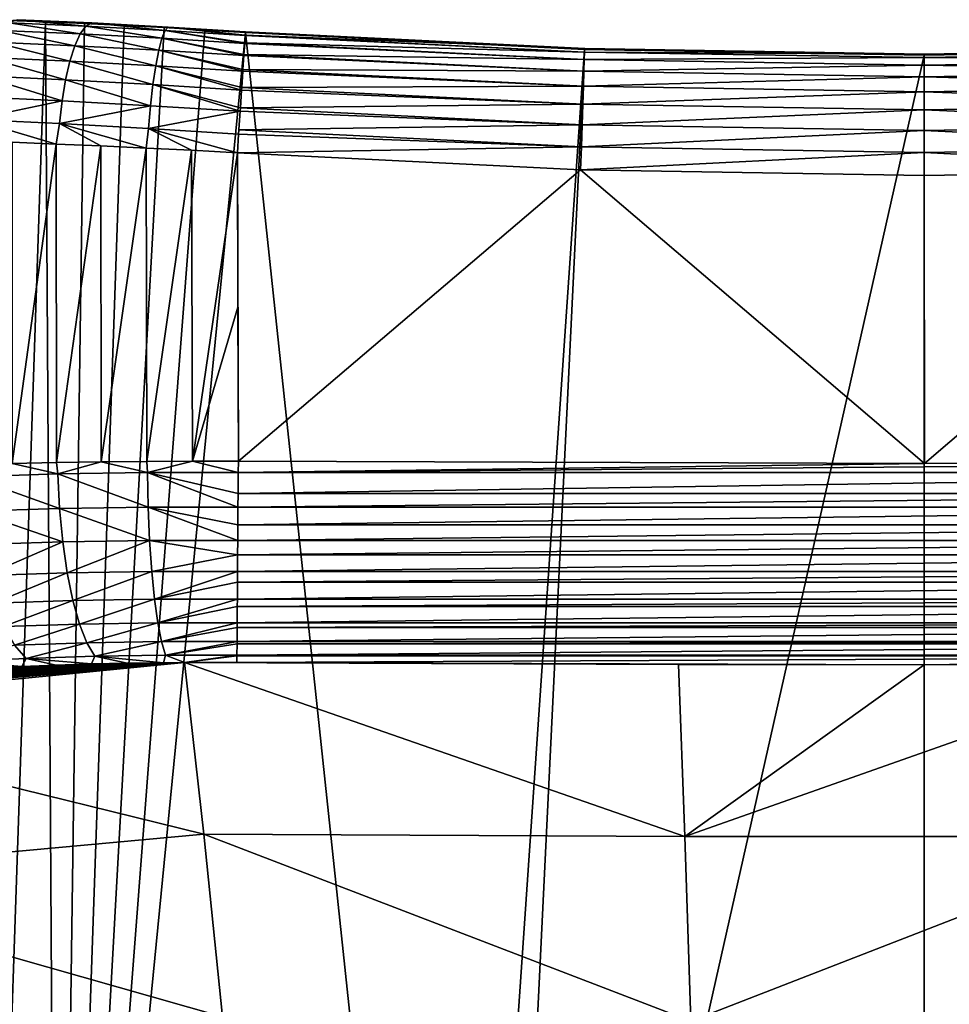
# Model space of a CAD drawing. Header units: metres. Extents: x -24 to 24, y -69 to 184.
# Tile 883 of 896: x -7.25 to 0.2, y 176.43 to 184.32. Entities that reach past the tile are written whole.
import ezdxf

# ---------------------------------------------------------------- set-up
doc = ezdxf.new("R2010")
doc.units = ezdxf.units.M
for name, color, linetype in [('4037', 7, 'CONTINUOUS'), ('4039', 7, 'CONTINUOUS'), ('4040', 7, 'CONTINUOUS'), ('4124', 7, 'CONTINUOUS'), ('4125', 7, 'CONTINUOUS'), ('4131', 7, 'CONTINUOUS'), ('4132', 7, 'CONTINUOUS'), ('4133', 7, 'CONTINUOUS'), ('4153', 7, 'CONTINUOUS'), ('4154', 7, 'CONTINUOUS')]:
    doc.layers.add(name, color=color, linetype=linetype)

msp = doc.modelspace()

# ---------------------------------------------------------------- linework, layer by layer
at = {"layer": '4037'}
for points in [[(-5.924362, 179.169566, 116.479569), (-9.804321, 178.788183, 113.358332), (-5.77165, 177.795035, 106.612077)], [(-9.655436, 178.841811, 113.768437), (-9.804321, 178.788183, 113.358332), (-5.924362, 179.169566, 116.479569)], [(-9.534633, 178.875812, 114.031103), (-9.655436, 178.841811, 113.768437), (-5.924362, 179.169566, 116.479569)], [(-9.396446, 178.908526, 114.285921), (-9.534633, 178.875812, 114.031103), (-5.924362, 179.169566, 116.479569)], [(-9.241461, 178.939817, 114.531695), (-9.396446, 178.908526, 114.285921), (-5.924362, 179.169566, 116.479569)], [(-9.070515, 178.969518, 114.767017), (-9.241461, 178.939817, 114.531695), (-5.924362, 179.169566, 116.479569)], [(-8.884497, 178.997491, 114.990666), (-9.070515, 178.969518, 114.767017), (-5.924362, 179.169566, 116.479569)], [(-8.684295, 179.023621, 115.2016), (-8.884497, 178.997491, 114.990666), (-5.924362, 179.169566, 116.479569)], [(-8.470447, 179.047851, 115.399238), (-8.684295, 179.023621, 115.2016), (-5.924362, 179.169566, 116.479569)], [(-8.243506, 179.070125, 115.583012), (-8.470447, 179.047851, 115.399238), (-5.924362, 179.169566, 116.479569)], [(-8.004435, 179.090354, 115.752062), (-8.243506, 179.070125, 115.583012), (-5.924362, 179.169566, 116.479569)], [(-7.754557, 179.108429, 115.905387), (-8.004435, 179.090354, 115.752062), (-5.924362, 179.169566, 116.479569)], [(-7.495215, 179.124266, 116.042157), (-7.754557, 179.108429, 115.905387), (-5.924362, 179.169566, 116.479569)], [(-7.227655, 179.137803, 116.161729), (-7.495215, 179.124266, 116.042157), (-5.924362, 179.169566, 116.479569)], [(-6.952566, 179.149013, 116.263783), (-7.227655, 179.137803, 116.161729), (-5.924362, 179.169566, 116.479569)], [(-6.670752, 179.157869, 116.347979), (-6.952566, 179.149013, 116.263783), (-5.924362, 179.169566, 116.479569)], [(-6.383545, 179.164328, 116.413862), (-6.670752, 179.157869, 116.347979), (-5.924362, 179.169566, 116.479569)], [(-6.092499, 179.168358, 116.461041), (-6.383545, 179.164328, 116.413862), (-5.924362, 179.169566, 116.479569)], [(-5.924362, 179.169566, 116.479569), (-1.969619, 179.152445, 116.498552), (-5.505687, 179.169078, 116.498432)], [(-1.918205, 177.775874, 106.679636), (-5.924362, 179.169566, 116.479569), (-5.77165, 177.795035, 106.612077)], [(-1.918205, 177.775874, 106.679636), (-1.969619, 179.152445, 116.498552), (-5.924362, 179.169566, 116.479569)], [(-1.969619, 179.152445, 116.498552), (-1.918205, 177.775874, 106.679636), (-0.000193, 179.150004, 116.498569)], [(1.989284, 179.152494, 116.49855), (-1.918205, 177.775874, 106.679636), (1.937453, 177.775938, 106.679574)], [(-0.000193, 179.150004, 116.498569), (-1.918205, 177.775874, 106.679636), (1.989284, 179.152494, 116.49855)], [(-9.804321, 178.788183, 113.358332), (-9.547745, 177.44726, 103.757696), (-5.77165, 177.795035, 106.612077)], [(-5.77165, 177.795035, 106.612077), (-9.547745, 177.44726, 103.757696), (-5.62208, 176.329709, 96.765387)], [(-1.869225, 176.296058, 96.87494), (-5.77165, 177.795035, 106.612077), (-5.62208, 176.329709, 96.765387)], [(-1.869225, 176.296058, 96.87494), (-1.918205, 177.775874, 106.679636), (-5.77165, 177.795035, 106.612077)], [(-1.918205, 177.775874, 106.679636), (-1.869225, 176.296058, 96.87494), (1.937453, 177.775938, 106.679574)], [(1.937453, 177.775938, 106.679574), (-1.869225, 176.296058, 96.87494), (1.88798, 176.296164, 96.87481)], [(-9.547745, 177.44726, 103.757696), (-9.300258, 176.045538, 94.167916), (-5.62208, 176.329709, 96.765387)]]:
    msp.add_3dface(points, dxfattribs=at)
at = {"layer": '4039'}
for points in [[(3.472393, 168.621839, -0.918657), (0, 168.54965, -0.909153), (2.719846, 184.081578, 116.725326)], [(2.719846, 184.081578, 116.725326), (0, 168.54965, -0.909153), (0, 184.036618, 116.72605)]]:
    msp.add_3dface(points, dxfattribs=at)
at = {"layer": '4040'}
for points in [[(-7.341619, 184.3144, 116.340444), (-7.037367, 184.302887, 116.455773), (-7.561735, 168.892282, -0.954261)], [(-7.561735, 168.892282, -0.954261), (-7.037367, 184.302887, 116.455773), (-6.943197, 168.838462, -0.947176)], [(-7.037367, 184.302887, 116.455773), (-6.726108, 184.289284, 116.550975), (-6.943197, 168.838462, -0.947176)], [(-6.726108, 184.289284, 116.550975), (-6.408865, 184.273694, 116.625623), (-6.943197, 168.838462, -0.947176)], [(-6.408865, 184.273694, 116.625623), (-6.087037, 184.256244, 116.679364), (-6.943197, 168.838462, -0.947176)], [(-6.087037, 184.256244, 116.679364), (-5.762365, 184.237076, 116.711944), (-6.943197, 168.838462, -0.947176)], [(-5.762365, 184.237076, 116.711944), (-5.436699, 184.216318, 116.723155), (-6.943197, 168.838462, -0.947176)], [(-6.943197, 168.838462, -0.947176), (-5.436699, 184.216318, 116.723155), (-3.782438, 168.635308, -0.92043)], [(-5.436699, 184.216318, 116.723155), (-2.719907, 184.08158, 116.725326), (-3.782438, 168.635308, -0.92043)], [(-3.782438, 168.635308, -0.92043), (-2.719907, 184.08158, 116.725326), (-3.472393, 168.621839, -0.918657)], [(-2.719907, 184.08158, 116.725326), (0, 184.036618, 116.72605), (-3.472393, 168.621839, -0.918657)], [(0, 184.036618, 116.72605), (0, 168.54965, -0.909153), (-3.472393, 168.621839, -0.918657)]]:
    msp.add_3dface(points, dxfattribs=at)
at = {"layer": '4124'}
for points in [[(-6.952737, 183.323923, 117.664157), (-7.304907, 183.337456, 117.565656), (-7.306293, 180.764986, 117.612219)], [(-6.951773, 180.772548, 117.710207), (-6.952737, 183.323923, 117.664157), (-7.306293, 180.764986, 117.612219)], [(-6.594862, 183.308731, 117.741343), (-6.952737, 183.323923, 117.664157), (-6.951773, 180.772548, 117.710207)], [(-6.591634, 180.778056, 117.786786), (-6.594862, 183.308731, 117.741343), (-6.951773, 180.772548, 117.710207)], [(-6.232711, 183.291975, 117.796856), (-6.594862, 183.308731, 117.741343), (-6.591634, 180.778056, 117.786786)], [(-6.227563, 180.781482, 117.841582), (-6.232711, 183.291975, 117.796856), (-6.591634, 180.778056, 117.786786)], [(-5.867835, 183.273755, 117.830436), (-6.232711, 183.291975, 117.796856), (-6.227563, 180.781482, 117.841582)], [(-5.861098, 180.782813, 117.874385), (-5.867835, 183.273755, 117.830436), (-6.227563, 180.781482, 117.841582)], [(-5.501765, 183.254181, 117.841947), (-5.867835, 183.273755, 117.830436), (-5.861098, 180.782813, 117.874385)], [(-5.499318, 182.016485, 117.863551), (-5.501765, 183.254181, 117.841947), (-5.861098, 180.782813, 117.874385)], [(-5.493781, 180.78203, 117.885098), (-5.499318, 182.016485, 117.863551), (-5.861098, 180.782813, 117.874385)]]:
    msp.add_3dface(points, dxfattribs=at)
at = {"layer": '4125'}
for points in [[(-5.501765, 183.254181, 117.841947), (-5.499318, 182.016485, 117.863551), (-5.493781, 180.78203, 117.885098)], [(-5.501765, 183.254181, 117.841947), (-5.493781, 180.78203, 117.885098), (-2.752404, 183.117858, 117.844326)], [(-2.752404, 183.117858, 117.844326), (-5.493781, 180.78203, 117.885098), (0.002411, 180.763694, 117.885418)], [(0, 183.072366, 117.84512), (-2.752404, 183.117858, 117.844326), (0.002411, 180.763694, 117.885418)], [(2.752345, 183.117856, 117.844326), (0, 183.072366, 117.84512), (0.002411, 180.763694, 117.885418)], [(5.493784, 180.78203, 117.885098), (2.752345, 183.117856, 117.844326), (0.002411, 180.763694, 117.885418)]]:
    msp.add_3dface(points, dxfattribs=at)
at = {"layer": '4131'}
for points in [[(2.720745, 184.060867, 117.093103), (2.719729, 184.088469, 116.910187), (0, 184.043523, 116.910918)], [(2.719729, 184.088469, 116.910187), (2.719846, 184.081578, 116.725326), (0, 184.043523, 116.910918)], [(2.719846, 184.081578, 116.725326), (0, 184.036618, 116.72605), (0, 184.043523, 116.910918)], [(0, 184.015913, 117.093842), (2.720745, 184.060867, 117.093103), (0, 184.043523, 116.910918)], [(2.722865, 183.999736, 117.267687), (2.720745, 184.060867, 117.093103), (0, 184.015913, 117.093842)], [(0, 183.954752, 117.268436), (2.722865, 183.999736, 117.267687), (0, 184.015913, 117.093842)], [(2.726015, 183.907209, 117.427844), (2.722865, 183.999736, 117.267687), (0, 183.954752, 117.268436)], [(0, 183.862176, 117.428603), (2.726015, 183.907209, 117.427844), (0, 183.954752, 117.268436)], [(2.730085, 183.786519, 117.567981), (2.726015, 183.907209, 117.427844), (0, 183.862176, 117.428603)], [(0, 183.741418, 117.56875), (2.730085, 183.786519, 117.567981), (0, 183.862176, 117.428603)], [(2.734932, 183.641877, 117.683205), (2.730085, 183.786519, 117.567981), (0, 183.741418, 117.56875)], [(0, 183.596694, 117.683983), (2.734932, 183.641877, 117.683205), (0, 183.741418, 117.56875)], [(2.740387, 183.478336, 117.769493), (2.734932, 183.641877, 117.683205), (0, 183.596694, 117.683983)], [(0, 183.433058, 117.770279), (2.740387, 183.478336, 117.769493), (0, 183.596694, 117.683983)], [(2.74626, 183.301605, 117.823833), (2.740387, 183.478336, 117.769493), (0, 183.433058, 117.770279)], [(0, 183.256223, 117.824624), (2.74626, 183.301605, 117.823833), (0, 183.433058, 117.770279)], [(2.752345, 183.117856, 117.844326), (2.74626, 183.301605, 117.823833), (0, 183.256223, 117.824624)], [(0, 183.072366, 117.84512), (2.752345, 183.117856, 117.844326), (0, 183.256223, 117.824624)]]:
    msp.add_3dface(points, dxfattribs=at)
at = {"layer": '4132'}
for points in [[(-5.438593, 184.195599, 117.090893), (-2.71979, 184.088471, 116.910187), (-5.436527, 184.223003, 116.910953)], [(-2.719907, 184.08158, 116.725326), (-5.436699, 184.216318, 116.723155), (-5.436512, 184.223174, 116.908)], [(-5.436527, 184.223003, 116.910953), (-2.71979, 184.088471, 116.910187), (-5.436512, 184.223174, 116.908)], [(-2.71979, 184.088471, 116.910187), (-2.719907, 184.08158, 116.725326), (-5.436512, 184.223174, 116.908)], [(-5.449202, 184.042178, 117.425577), (-2.722927, 183.999738, 117.267687), (-5.44322, 184.129532, 117.27624)], [(-5.44322, 184.129532, 117.27624), (-2.722927, 183.999738, 117.267687), (-5.442873, 184.134557, 117.26545)], [(-5.442873, 184.134557, 117.26545), (-2.720807, 184.060869, 117.093103), (-5.438723, 184.193784, 117.0981)], [(-2.722927, 183.999738, 117.267687), (-2.720807, 184.060869, 117.093103), (-5.442873, 184.134557, 117.26545)], [(-5.438723, 184.193784, 117.0981), (-2.720807, 184.060869, 117.093103), (-5.438593, 184.195599, 117.090893)], [(-2.720807, 184.060869, 117.093103), (-2.71979, 184.088471, 116.910187), (-5.438593, 184.195599, 117.090893)], [(-2.722927, 183.999738, 117.267687), (0, 184.015913, 117.093842), (-2.720807, 184.060869, 117.093103)], [(-2.720807, 184.060869, 117.093103), (0, 184.043523, 116.910918), (-2.71979, 184.088471, 116.910187)], [(0, 184.015913, 117.093842), (0, 184.043523, 116.910918), (-2.720807, 184.060869, 117.093103)], [(0, 184.036618, 116.72605), (-2.719907, 184.08158, 116.725326), (-2.71979, 184.088471, 116.910187)], [(0, 184.043523, 116.910918), (0, 184.036618, 116.72605), (-2.71979, 184.088471, 116.910187)], [(-5.457362, 183.921688, 117.565685), (-2.726077, 183.907212, 117.427844), (-5.449854, 184.0326, 117.438852)], [(-5.449854, 184.0326, 117.438852), (-2.726077, 183.907212, 117.427844), (-5.449202, 184.042178, 117.425577)], [(-2.726077, 183.907212, 117.427844), (-2.722927, 183.999738, 117.267687), (-5.449202, 184.042178, 117.425577)], [(-2.726077, 183.907212, 117.427844), (0, 183.954752, 117.268436), (-2.722927, 183.999738, 117.267687)], [(0, 183.954752, 117.268436), (0, 184.015913, 117.093842), (-2.722927, 183.999738, 117.267687)], [(-5.467065, 183.777292, 117.680881), (-2.730146, 183.786521, 117.567981), (-5.458384, 183.906537, 117.579983)], [(-5.458384, 183.906537, 117.579983), (-2.730146, 183.786521, 117.567981), (-5.457362, 183.921688, 117.565685)], [(-2.730146, 183.786521, 117.567981), (-2.726077, 183.907212, 117.427844), (-5.457362, 183.921688, 117.565685)], [(-2.730146, 183.786521, 117.567981), (0, 183.862176, 117.428603), (-2.726077, 183.907212, 117.427844)], [(0, 183.862176, 117.428603), (0, 183.954752, 117.268436), (-2.726077, 183.907212, 117.427844)], [(0, 183.741418, 117.56875), (0, 183.862176, 117.428603), (-2.730146, 183.786521, 117.567981)], [(-5.477964, 183.61403, 117.767146), (-2.734993, 183.641879, 117.683205), (-5.468493, 183.755957, 117.694464)], [(-5.468493, 183.755957, 117.694464), (-2.734993, 183.641879, 117.683205), (-5.467065, 183.777292, 117.680881)], [(-2.734993, 183.641879, 117.683205), (-2.730146, 183.786521, 117.567981), (-5.467065, 183.777292, 117.680881)], [(-2.734993, 183.641879, 117.683205), (0, 183.741418, 117.56875), (-2.730146, 183.786521, 117.567981)], [(0, 183.596694, 117.683983), (0, 183.741418, 117.56875), (-2.734993, 183.641879, 117.683205)], [(-5.489671, 183.437603, 117.821466), (-2.740449, 183.478338, 117.769493), (-5.479804, 183.586374, 117.778106)], [(-5.479804, 183.586374, 117.778106), (-2.740449, 183.478338, 117.769493), (-5.477964, 183.61403, 117.767146)], [(-2.740449, 183.478338, 117.769493), (-2.734993, 183.641879, 117.683205), (-5.477964, 183.61403, 117.767146)], [(-2.740449, 183.478338, 117.769493), (0, 183.596694, 117.683983), (-2.734993, 183.641879, 117.683205)], [(0, 183.433058, 117.770279), (0, 183.596694, 117.683983), (-2.740449, 183.478338, 117.769493)], [(-5.491893, 183.403995, 117.827846), (-2.746322, 183.301607, 117.823833), (-5.489671, 183.437603, 117.821466)], [(-2.746322, 183.301607, 117.823833), (-2.740449, 183.478338, 117.769493), (-5.489671, 183.437603, 117.821466)], [(-2.746322, 183.301607, 117.823833), (0, 183.433058, 117.770279), (-2.740449, 183.478338, 117.769493)], [(0, 183.256223, 117.824624), (0, 183.433058, 117.770279), (-2.746322, 183.301607, 117.823833)], [(-5.501765, 183.254181, 117.841947), (-2.746322, 183.301607, 117.823833), (-5.491893, 183.403995, 117.827846)], [(-5.501765, 183.254181, 117.841947), (-2.752404, 183.117858, 117.844326), (-2.746322, 183.301607, 117.823833)], [(-2.752404, 183.117858, 117.844326), (0, 183.256223, 117.824624), (-2.746322, 183.301607, 117.823833)], [(-2.752404, 183.117858, 117.844326), (0, 183.072366, 117.84512), (0, 183.256223, 117.824624)]]:
    msp.add_3dface(points, dxfattribs=at)
at = {"layer": '4133'}
for points in [[(-7.395176, 184.234513, 116.916395), (-6.760048, 184.205995, 117.114826), (-7.329903, 184.294905, 116.74914)], [(-7.037367, 184.302887, 116.455773), (-7.341619, 184.3144, 116.340444), (-7.262915, 184.32002, 116.573744)], [(-7.329903, 184.294905, 116.74914), (-6.714601, 184.267606, 116.94156), (-7.262915, 184.32002, 116.573744)], [(-7.329903, 184.294905, 116.74914), (-6.760048, 184.205995, 117.114826), (-6.714601, 184.267606, 116.94156)], [(-7.262915, 184.32002, 116.573744), (-6.714601, 184.267606, 116.94156), (-6.668748, 184.294014, 116.759674)], [(-7.037367, 184.302887, 116.455773), (-7.262915, 184.32002, 116.573744), (-6.668748, 184.294014, 116.759674)], [(-6.726108, 184.289284, 116.550975), (-7.037367, 184.302887, 116.455773), (-6.668748, 184.294014, 116.759674)], [(-6.408865, 184.273694, 116.625623), (-6.726108, 184.289284, 116.550975), (-6.668748, 184.294014, 116.759674)], [(-6.714601, 184.267606, 116.94156), (-6.080816, 184.233609, 117.058333), (-6.668748, 184.294014, 116.759674)], [(-6.668748, 184.294014, 116.759674), (-6.080816, 184.233609, 117.058333), (-6.056664, 184.261398, 116.87252)], [(-6.408865, 184.273694, 116.625623), (-6.668748, 184.294014, 116.759674), (-6.056664, 184.261398, 116.87252)], [(-7.456344, 184.141055, 117.069386), (-6.803429, 184.111438, 117.273128), (-7.395176, 184.234513, 116.916395)], [(-7.395176, 184.234513, 116.916395), (-6.803429, 184.111438, 117.273128), (-6.760048, 184.205995, 117.114826)], [(-6.760048, 184.205995, 117.114826), (-6.105909, 184.170699, 117.235236), (-6.714601, 184.267606, 116.94156)], [(-6.714601, 184.267606, 116.94156), (-6.105909, 184.170699, 117.235236), (-6.080816, 184.233609, 117.058333)], [(-6.087037, 184.256244, 116.679364), (-6.408865, 184.273694, 116.625623), (-6.056664, 184.261398, 116.87252)], [(-6.105909, 184.170699, 117.235236), (-5.44322, 184.129532, 117.27624), (-6.080816, 184.233609, 117.058333)], [(-5.762365, 184.237076, 116.711944), (-6.087037, 184.256244, 116.679364), (-6.056664, 184.261398, 116.87252)], [(-6.080816, 184.233609, 117.058333), (-5.438723, 184.193784, 117.0981), (-6.056664, 184.261398, 116.87252)], [(-5.442873, 184.134557, 117.26545), (-5.438723, 184.193784, 117.0981), (-6.080816, 184.233609, 117.058333)], [(-5.44322, 184.129532, 117.27624), (-5.442873, 184.134557, 117.26545), (-6.080816, 184.233609, 117.058333)], [(-5.438593, 184.195599, 117.090893), (-5.436527, 184.223003, 116.910953), (-6.056664, 184.261398, 116.87252)], [(-5.438723, 184.193784, 117.0981), (-5.438593, 184.195599, 117.090893), (-6.056664, 184.261398, 116.87252)], [(-5.436527, 184.223003, 116.910953), (-5.762365, 184.237076, 116.711944), (-6.056664, 184.261398, 116.87252)], [(-5.436699, 184.216318, 116.723155), (-5.762365, 184.237076, 116.711944), (-5.436512, 184.223174, 116.908)], [(-5.762365, 184.237076, 116.711944), (-5.436527, 184.223003, 116.910953), (-5.436512, 184.223174, 116.908)], [(-7.511169, 184.017952, 117.202511), (-6.843154, 183.987396, 117.410671), (-7.456344, 184.141055, 117.069386)], [(-7.456344, 184.141055, 117.069386), (-6.843154, 183.987396, 117.410671), (-6.803429, 184.111438, 117.273128)], [(-6.803429, 184.111438, 117.273128), (-6.131024, 184.074972, 117.396753), (-6.760048, 184.205995, 117.114826)], [(-6.760048, 184.205995, 117.114826), (-6.131024, 184.074972, 117.396753), (-6.105909, 184.170699, 117.235236)], [(-6.131024, 184.074972, 117.396753), (-5.449854, 184.0326, 117.438852), (-6.105909, 184.170699, 117.235236)], [(-5.449202, 184.042178, 117.425577), (-5.44322, 184.129532, 117.27624), (-6.105909, 184.170699, 117.235236)], [(-5.449854, 184.0326, 117.438852), (-5.449202, 184.042178, 117.425577), (-6.105909, 184.170699, 117.235236)], [(-6.843154, 183.987396, 117.410671), (-6.155244, 183.949933, 117.53697), (-6.803429, 184.111438, 117.273128)], [(-6.803429, 184.111438, 117.273128), (-6.155244, 183.949933, 117.53697), (-6.131024, 184.074972, 117.396753)], [(-6.155244, 183.949933, 117.53697), (-5.458384, 183.906537, 117.579983), (-6.131024, 184.074972, 117.396753)], [(-5.457362, 183.921688, 117.565685), (-5.449854, 184.0326, 117.438852), (-6.131024, 184.074972, 117.396753)], [(-5.458384, 183.906537, 117.579983), (-5.457362, 183.921688, 117.565685), (-6.131024, 184.074972, 117.396753)], [(-7.55764, 183.869712, 117.310897), (-6.877766, 183.838409, 117.522418), (-7.511169, 184.017952, 117.202511)], [(-7.511169, 184.017952, 117.202511), (-6.877766, 183.838409, 117.522418), (-6.843154, 183.987396, 117.410671)], [(-6.877766, 183.838409, 117.522418), (-6.177677, 183.800159, 117.650755), (-6.843154, 183.987396, 117.410671)], [(-6.843154, 183.987396, 117.410671), (-6.177677, 183.800159, 117.650755), (-6.155244, 183.949933, 117.53697)], [(-6.177677, 183.800159, 117.650755), (-5.468493, 183.755957, 117.694464), (-6.155244, 183.949933, 117.53697)], [(-5.467065, 183.777292, 117.680881), (-5.458384, 183.906537, 117.579983), (-6.155244, 183.949933, 117.53697)], [(-5.468493, 183.755957, 117.694464), (-5.467065, 183.777292, 117.680881), (-6.155244, 183.949933, 117.53697)], [(-7.594051, 183.701761, 117.390578), (-6.905992, 183.669934, 117.604282), (-7.55764, 183.869712, 117.310897)], [(-7.55764, 183.869712, 117.310897), (-6.905992, 183.669934, 117.604282), (-6.877766, 183.838409, 117.522418)], [(-6.905992, 183.669934, 117.604282), (-6.197496, 183.631134, 117.733942), (-6.877766, 183.838409, 117.522418)], [(-6.877766, 183.838409, 117.522418), (-6.197496, 183.631134, 117.733942), (-6.177677, 183.800159, 117.650755)], [(-6.197496, 183.631134, 117.733942), (-5.479804, 183.586374, 117.778106), (-6.177677, 183.800159, 117.650755)], [(-5.477964, 183.61403, 117.767146), (-5.468493, 183.755957, 117.694464), (-6.177677, 183.800159, 117.650755)], [(-5.479804, 183.586374, 117.778106), (-5.477964, 183.61403, 117.767146), (-6.177677, 183.800159, 117.650755)], [(-7.594051, 183.701761, 117.390578), (-7.619072, 183.520248, 117.438637), (-6.905992, 183.669934, 117.604282)], [(-7.619072, 183.520248, 117.438637), (-6.926802, 183.488136, 117.653264), (-6.905992, 183.669934, 117.604282)], [(-6.905992, 183.669934, 117.604282), (-6.926802, 183.488136, 117.653264), (-6.197496, 183.631134, 117.733942)], [(-6.926802, 183.488136, 117.653264), (-6.213978, 183.449045, 117.783485), (-6.197496, 183.631134, 117.733942)], [(-6.213978, 183.449045, 117.783485), (-5.479804, 183.586374, 117.778106), (-6.197496, 183.631134, 117.733942)], [(-5.491893, 183.403995, 117.827846), (-5.479804, 183.586374, 117.778106), (-6.213978, 183.449045, 117.783485)], [(-5.491893, 183.403995, 117.827846), (-5.489671, 183.437603, 117.821466), (-5.479804, 183.586374, 117.778106)], [(-7.619072, 183.520248, 117.438637), (-6.952737, 183.323923, 117.664157), (-6.926802, 183.488136, 117.653264)], [(-7.304907, 183.337456, 117.565656), (-6.952737, 183.323923, 117.664157), (-7.619072, 183.520248, 117.438637)], [(-6.952737, 183.323923, 117.664157), (-6.594862, 183.308731, 117.741343), (-6.926802, 183.488136, 117.653264)], [(-6.926802, 183.488136, 117.653264), (-6.232711, 183.291975, 117.796856), (-6.213978, 183.449045, 117.783485)], [(-6.594862, 183.308731, 117.741343), (-6.232711, 183.291975, 117.796856), (-6.926802, 183.488136, 117.653264)], [(-6.232711, 183.291975, 117.796856), (-5.867835, 183.273755, 117.830436), (-6.213978, 183.449045, 117.783485)], [(-5.501765, 183.254181, 117.841947), (-5.491893, 183.403995, 117.827846), (-6.213978, 183.449045, 117.783485)], [(-5.867835, 183.273755, 117.830436), (-5.501765, 183.254181, 117.841947), (-6.213978, 183.449045, 117.783485)]]:
    msp.add_3dface(points, dxfattribs=at)
at = {"layer": '4153'}
for points in [[(-6.940523, 180.680466, 117.711859), (-7.306293, 180.764986, 117.612219), (-7.637927, 180.658042, 117.497829)], [(-6.951773, 180.772548, 117.710207), (-7.306293, 180.764986, 117.612219), (-6.940523, 180.680466, 117.711859)], [(-6.591634, 180.778056, 117.786786), (-6.951773, 180.772548, 117.710207), (-6.940523, 180.680466, 117.711859)], [(-6.222544, 180.692027, 117.841231), (-6.591634, 180.778056, 117.786786), (-6.940523, 180.680466, 117.711859)], [(-6.227563, 180.781482, 117.841582), (-6.591634, 180.778056, 117.786786), (-6.222544, 180.692027, 117.841231)], [(-5.861098, 180.782813, 117.874385), (-6.227563, 180.781482, 117.841582), (-6.222544, 180.692027, 117.841231)], [(-5.494848, 180.692632, 117.884159), (-5.861098, 180.782813, 117.874385), (-6.222544, 180.692027, 117.841231)], [(-5.493781, 180.78203, 117.885098), (-5.861098, 180.782813, 117.874385), (-5.494848, 180.692632, 117.884159)], [(-6.940523, 180.680466, 117.711859), (-7.637927, 180.658042, 117.497829), (-6.926152, 180.403263, 117.678677)], [(-6.926152, 180.403263, 117.678677), (-7.637927, 180.658042, 117.497829), (-7.61543, 180.381132, 117.467184)], [(-6.222544, 180.692027, 117.841231), (-6.940523, 180.680466, 117.711859), (-6.216532, 180.414662, 117.806544)], [(-6.216532, 180.414662, 117.806544), (-6.940523, 180.680466, 117.711859), (-6.926152, 180.403263, 117.678677)], [(-5.494848, 180.692632, 117.884159), (-6.222544, 180.692027, 117.841231), (-5.495997, 180.524348, 117.868749)], [(-5.496746, 180.415229, 117.849021), (-6.222544, 180.692027, 117.841231), (-6.216532, 180.414662, 117.806544)], [(-5.495997, 180.524348, 117.868749), (-6.222544, 180.692027, 117.841231), (-5.496746, 180.415229, 117.849021)], [(-6.926152, 180.403263, 117.678677), (-7.61543, 180.381132, 117.467184), (-6.900326, 180.136513, 117.599139)], [(-6.900326, 180.136513, 117.599139), (-7.61543, 180.381132, 117.467184), (-7.576234, 180.114837, 117.39185)], [(-6.216532, 180.414662, 117.806544), (-6.926152, 180.403263, 117.678677), (-6.20446, 180.147663, 117.724468)], [(-6.20446, 180.147663, 117.724468), (-6.926152, 180.403263, 117.678677), (-6.900326, 180.136513, 117.599139)], [(-5.496746, 180.415229, 117.849021), (-6.216532, 180.414662, 117.806544), (-5.497729, 180.272594, 117.811124)], [(-5.498591, 180.148185, 117.7661), (-6.216532, 180.414662, 117.806544), (-6.20446, 180.147663, 117.724468)], [(-5.497729, 180.272594, 117.811124), (-6.216532, 180.414662, 117.806544), (-5.498591, 180.148185, 117.7661)], [(-6.900326, 180.136513, 117.599139), (-7.576234, 180.114837, 117.39185), (-7.521915, 179.867282, 117.273991)], [(-6.864265, 179.88836, 117.475573), (-6.900326, 180.136513, 117.599139), (-7.521915, 179.867282, 117.273991)], [(-6.20446, 180.147663, 117.724468), (-6.900326, 180.136513, 117.599139), (-6.864265, 179.88836, 117.475573)], [(-6.187176, 179.89919, 117.597453), (-6.20446, 180.147663, 117.724468), (-6.864265, 179.88836, 117.475573)], [(-5.498591, 180.148185, 117.7661), (-6.20446, 180.147663, 117.724468), (-5.49939, 180.033383, 117.713716)], [(-5.49939, 180.033383, 117.713716), (-6.20446, 180.147663, 117.724468), (-6.187176, 179.89919, 117.597453)], [(-5.500325, 179.899669, 117.637934), (-5.49939, 180.033383, 117.713716), (-6.187176, 179.89919, 117.597453)], [(-6.864265, 179.88836, 117.475573), (-7.521915, 179.867282, 117.273991), (-7.454132, 179.646037, 117.117209)], [(-6.819071, 179.666391, 117.311755), (-6.864265, 179.88836, 117.475573), (-7.454132, 179.646037, 117.117209)], [(-6.187176, 179.89919, 117.597453), (-6.864265, 179.88836, 117.475573), (-6.819071, 179.666391, 117.311755)], [(-6.165208, 179.676838, 117.429382), (-6.187176, 179.89919, 117.597453), (-6.819071, 179.666391, 117.311755)], [(-5.500325, 179.899669, 117.637934), (-6.187176, 179.89919, 117.597453), (-6.165208, 179.676838, 117.429382)], [(-5.500935, 179.812972, 117.57907), (-5.500325, 179.899669, 117.637934), (-6.165208, 179.676838, 117.429382)], [(-5.501897, 179.677276, 117.468439), (-5.500935, 179.812972, 117.57907), (-6.165208, 179.676838, 117.429382)], [(-6.819071, 179.666391, 117.311755), (-7.454132, 179.646037, 117.117209), (-7.374958, 179.457865, 116.926297)], [(-6.766127, 179.477392, 117.112695), (-6.819071, 179.666391, 117.311755), (-7.374958, 179.457865, 116.926297)], [(-6.165208, 179.676838, 117.429382), (-6.819071, 179.666391, 117.311755), (-6.766127, 179.477392, 117.112695)], [(-6.139229, 179.487405, 117.225394), (-6.165208, 179.676838, 117.429382), (-6.766127, 179.477392, 117.112695)], [(-5.501897, 179.677276, 117.468439), (-6.165208, 179.676838, 117.429382), (-6.139229, 179.487405, 117.225394)], [(-5.502326, 179.617109, 117.410697), (-5.501897, 179.677276, 117.468439), (-6.139229, 179.487405, 117.225394)], [(-5.503257, 179.487804, 117.262799), (-5.502326, 179.617109, 117.410697), (-6.139229, 179.487405, 117.225394)], [(-6.766127, 179.477392, 117.112695), (-7.374958, 179.457865, 116.926297), (-7.286813, 179.308518, 116.707093)], [(-6.70705, 179.32714, 116.884477), (-6.766127, 179.477392, 117.112695), (-7.286813, 179.308518, 116.707093)], [(-6.139229, 179.487405, 117.225394), (-6.766127, 179.477392, 117.112695), (-6.70705, 179.32714, 116.884477)], [(-6.110031, 179.336684, 116.991726), (-6.139229, 179.487405, 117.225394), (-6.70705, 179.32714, 116.884477)], [(-5.503257, 179.487804, 117.262799), (-6.139229, 179.487405, 117.225394), (-6.110031, 179.336684, 116.991726)], [(-5.503526, 179.450906, 117.21299), (-5.503257, 179.487804, 117.262799), (-6.110031, 179.336684, 116.991726)], [(-5.504365, 179.337046, 117.027299), (-5.503526, 179.450906, 117.21299), (-6.110031, 179.336684, 116.991726)], [(-6.70705, 179.32714, 116.884477), (-7.286813, 179.308518, 116.707093), (-7.192393, 179.202563, 116.466296)], [(-6.643646, 179.22023, 116.634079), (-6.70705, 179.32714, 116.884477), (-7.192393, 179.202563, 116.466296)], [(-6.110031, 179.336684, 116.991726), (-6.70705, 179.32714, 116.884477), (-6.643646, 179.22023, 116.634079)], [(-6.078508, 179.22928, 116.73552), (-6.110031, 179.336684, 116.991726), (-6.643646, 179.22023, 116.634079)], [(-5.504365, 179.337046, 117.027299), (-6.110031, 179.336684, 116.991726), (-6.078508, 179.22928, 116.73552)], [(-5.504502, 179.318696, 116.991104), (-5.504365, 179.337046, 117.027299), (-6.078508, 179.22928, 116.73552)], [(-5.505186, 179.22961, 116.769139), (-5.504502, 179.318696, 116.991104), (-6.078508, 179.22928, 116.73552)], [(-7.192393, 179.202563, 116.466296), (-7.286813, 179.308518, 116.707093), (-7.716675, 179.176453, 116.234421)], [(-7.227655, 179.137803, 116.161729), (-7.192393, 179.202563, 116.466296), (-7.716675, 179.176453, 116.234421)], [(-7.495215, 179.124266, 116.042157), (-7.227655, 179.137803, 116.161729), (-7.716675, 179.176453, 116.234421)], [(-7.227655, 179.137803, 116.161729), (-6.952566, 179.149013, 116.263783), (-7.192393, 179.202563, 116.466296)], [(-6.670752, 179.157869, 116.347979), (-6.643646, 179.22023, 116.634079), (-7.192393, 179.202563, 116.466296)], [(-6.952566, 179.149013, 116.263783), (-6.670752, 179.157869, 116.347979), (-7.192393, 179.202563, 116.466296)], [(-6.670752, 179.157869, 116.347979), (-6.383545, 179.164328, 116.413862), (-6.643646, 179.22023, 116.634079)], [(-6.092499, 179.168358, 116.461041), (-6.078508, 179.22928, 116.73552), (-6.643646, 179.22023, 116.634079)], [(-6.383545, 179.164328, 116.413862), (-6.092499, 179.168358, 116.461041), (-6.643646, 179.22023, 116.634079)], [(-6.092499, 179.168358, 116.461041), (-5.924362, 179.169566, 116.479569), (-6.078508, 179.22928, 116.73552)], [(-5.924362, 179.169566, 116.479569), (-5.505186, 179.22961, 116.769139), (-6.078508, 179.22928, 116.73552)], [(-5.505186, 179.22961, 116.769139), (-5.924362, 179.169566, 116.479569), (-5.505231, 179.22393, 116.750829)], [(-5.924362, 179.169566, 116.479569), (-5.505687, 179.169078, 116.498432), (-5.505231, 179.22393, 116.750829)]]:
    msp.add_3dface(points, dxfattribs=at)
at = {"layer": '4154'}
for points in [[(5.493784, 180.78203, 117.885098), (-5.494848, 180.692632, 117.884159), (5.494034, 180.692628, 117.884158)], [(5.493784, 180.78203, 117.885098), (0.002411, 180.763694, 117.885418), (-5.494848, 180.692632, 117.884159)], [(0.002411, 180.763694, 117.885418), (-5.493781, 180.78203, 117.885098), (-5.494848, 180.692632, 117.884159)], [(-5.494848, 180.692632, 117.884159), (-5.495997, 180.524348, 117.868749), (5.494034, 180.692628, 117.884158)], [(5.494034, 180.692628, 117.884158), (-5.495997, 180.524348, 117.868749), (5.495164, 180.524339, 117.868747)], [(-5.495997, 180.524348, 117.868749), (-5.496746, 180.415229, 117.849021), (5.495164, 180.524339, 117.868747)], [(5.495164, 180.524339, 117.868747), (-5.496746, 180.415229, 117.849021), (5.495909, 180.415223, 117.84902)], [(-5.496746, 180.415229, 117.849021), (-5.497729, 180.272594, 117.811124), (5.495909, 180.415223, 117.84902)], [(5.495909, 180.415223, 117.84902), (-5.497729, 180.272594, 117.811124), (5.496895, 180.272585, 117.811121)], [(-5.497729, 180.272594, 117.811124), (-5.498591, 180.148185, 117.7661), (5.496895, 180.272585, 117.811121)], [(5.496895, 180.272585, 117.811121), (-5.498591, 180.148185, 117.7661), (5.49777, 180.14818, 117.766099)], [(-5.498591, 180.148185, 117.7661), (-5.49939, 180.033383, 117.713716), (5.49777, 180.14818, 117.766099)], [(5.49777, 180.14818, 117.766099), (-5.49939, 180.033383, 117.713716), (5.498589, 180.033376, 117.713714)], [(-5.49939, 180.033383, 117.713716), (-5.500325, 179.899669, 117.637934), (5.498589, 180.033376, 117.713714)], [(5.498589, 180.033376, 117.713714), (-5.500325, 179.899669, 117.637934), (5.49956, 179.899665, 117.637933)], [(-5.500325, 179.899669, 117.637934), (-5.500935, 179.812972, 117.57907), (5.49956, 179.899665, 117.637933)], [(5.49956, 179.899665, 117.637933), (-5.500935, 179.812972, 117.57907), (5.5002, 179.812965, 117.579068)], [(-5.500935, 179.812972, 117.57907), (-5.501897, 179.677276, 117.468439), (5.5002, 179.812965, 117.579068)], [(5.5002, 179.812965, 117.579068), (-5.501897, 179.677276, 117.468439), (5.501224, 179.677272, 117.468439)], [(-5.501897, 179.677276, 117.468439), (-5.502326, 179.617109, 117.410697), (5.501224, 179.677272, 117.468439)], [(5.501224, 179.677272, 117.468439), (-5.502326, 179.617109, 117.410697), (5.501688, 179.617104, 117.410695)], [(-5.502326, 179.617109, 117.410697), (-5.503257, 179.487804, 117.262799), (5.501688, 179.617104, 117.410695)], [(5.501688, 179.617104, 117.410695), (-5.503257, 179.487804, 117.262799), (5.502713, 179.487801, 117.262799)], [(-5.503257, 179.487804, 117.262799), (-5.503526, 179.450906, 117.21299), (5.502713, 179.487801, 117.262799)], [(5.502713, 179.487801, 117.262799), (-5.503526, 179.450906, 117.21299), (5.503014, 179.450902, 117.212988)], [(-5.503526, 179.450906, 117.21299), (-5.504365, 179.337046, 117.027299), (5.503014, 179.450902, 117.212988)], [(5.503014, 179.450902, 117.212988), (-5.504365, 179.337046, 117.027299), (5.503979, 179.337044, 117.027299)], [(-5.504502, 179.318696, 116.991104), (-5.505186, 179.22961, 116.769139), (5.504142, 179.318694, 116.991103)], [(5.504142, 179.318694, 116.991103), (-5.505186, 179.22961, 116.769139), (5.504985, 179.22961, 116.76914)], [(-5.504365, 179.337046, 117.027299), (-5.504502, 179.318696, 116.991104), (5.503979, 179.337044, 117.027299)], [(5.503979, 179.337044, 117.027299), (-5.504502, 179.318696, 116.991104), (5.504142, 179.318694, 116.991103)], [(-5.505231, 179.22393, 116.750829), (-5.505687, 179.169078, 116.498432), (5.505043, 179.223929, 116.750828)], [(-5.505687, 179.169078, 116.498432), (-0.000193, 179.150004, 116.498569), (5.505043, 179.223929, 116.750828)], [(-1.969619, 179.152445, 116.498552), (-0.000193, 179.150004, 116.498569), (-5.505687, 179.169078, 116.498432)], [(5.504985, 179.22961, 116.76914), (-5.505231, 179.22393, 116.750829), (5.505043, 179.223929, 116.750828)], [(-5.505186, 179.22961, 116.769139), (-5.505231, 179.22393, 116.750829), (5.504985, 179.22961, 116.76914)], [(-0.000193, 179.150004, 116.498569), (1.989284, 179.152494, 116.49855), (5.505043, 179.223929, 116.750828)]]:
    msp.add_3dface(points, dxfattribs=at)

doc.saveas('drawing.dxf')
